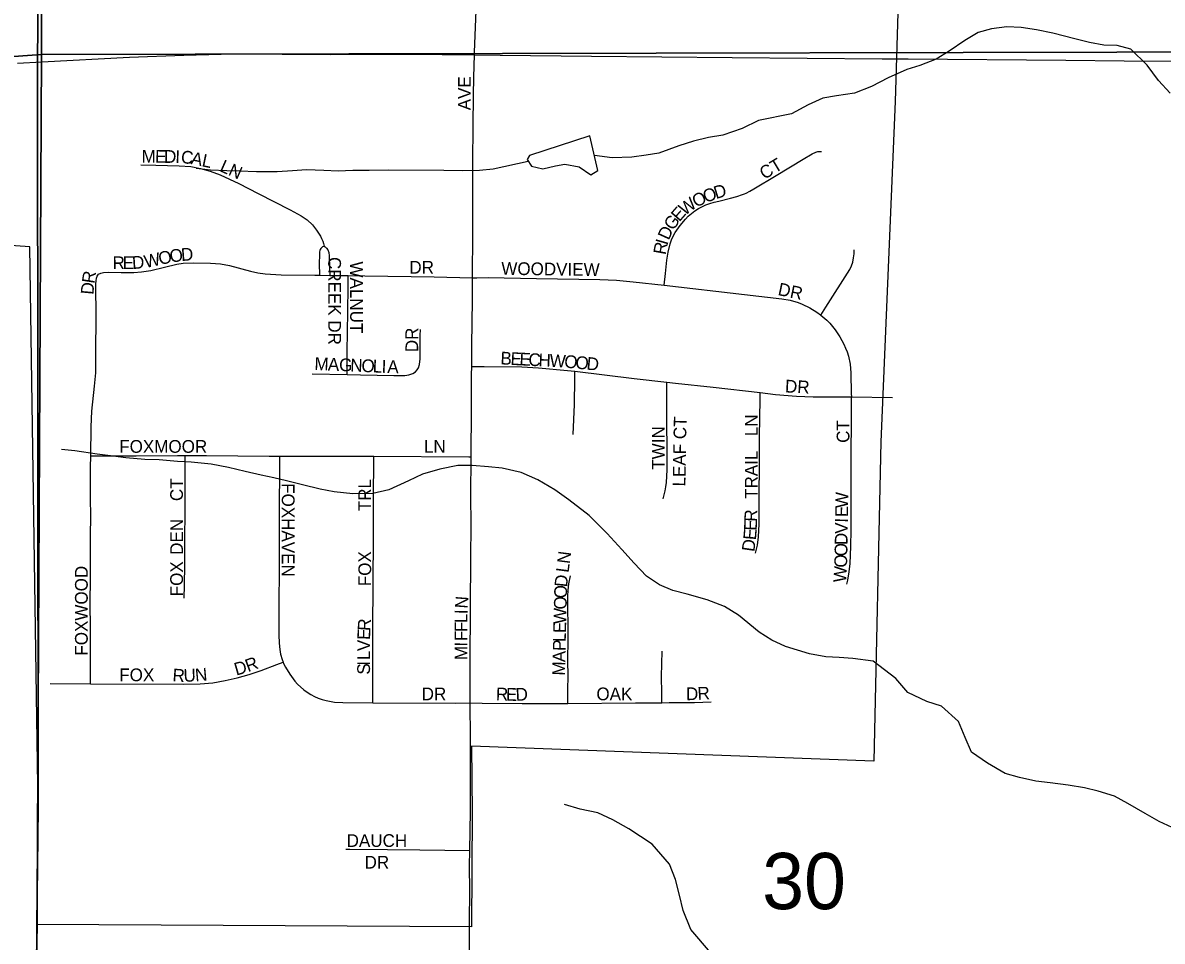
# Model space of a CAD drawing. Extents: x 1874609 to 2204689, y 815661 to 1281160.
# Drawn here: x 2012804 to 2017280, y 1032413 to 1036022 of the extents above; entities that cross this region are included whole.
import ezdxf

# ---------------------------------------------------------------- set-up
doc = ezdxf.new("R2010")
doc.units = 0
for name, color, linetype in [('GM_X_City_Street', 7, 'Continuous'), ('GM_X_City_Street_Text', 7, 'Continuous'), ('GM_X_Corporation', 7, 'Continuous'), ('GM_X_County_Road', 7, 'Continuous'), ('GM_X_Minor_Lake', 7, 'Continuous'), ('GM_X_Minor_River', 7, 'Continuous'), ('GM_X_Section', 7, 'Continuous'), ('GM_X_Section_Text', 7, 'Continuous'), ('GM_X_Township', 7, 'Continuous'), ('GM_X_US_Route', 7, 'Continuous')]:
    doc.layers.add(name, color=color, linetype=linetype)

msp = doc.modelspace()

# ---------------------------------------------------------------- linework, layer by layer
at = {"layer": 'GM_X_City_Street'}
for points in [[(2014577.9, 1035896.4), (2014578.2, 1035907), (2014583.8, 1036037.9), (2014588.7, 1036169.1), (2014589.8, 1036188.3)], [(2014570.7, 1035019.9), (2014571.3, 1035194.9), (2014572, 1035322.2), (2014572.3, 1035391.3), (2014571.2, 1035473), (2014572.9, 1035617.5), (2014574.3, 1035736.4), (2014575.2, 1035808.6), (2014577.9, 1035896.4)], [(2015322.7, 1034990.6), (2015328, 1035036.6), (2015334, 1035088.8), (2015339.3, 1035121.2), (2015347.1, 1035153), (2015352.5, 1035168.5), (2015359.2, 1035183.6), (2015367.1, 1035197.9), (2015385.6, 1035225), (2015406.6, 1035250.3), (2015418.2, 1035261.9), (2015430.6, 1035272.7), (2015443.7, 1035282.6), (2015457.6, 1035291.6), (2015471.9, 1035299.4), (2015486.6, 1035306), (2015502.9, 1035311.9), (2015519.8, 1035317.1), (2015538.1, 1035321), (2015583.6, 1035332.7), (2015608.4, 1035339.9), (2015630.4, 1035346.7), (2015638.4, 1035349.6), (2015645.9, 1035352.8), (2015659.5, 1035359.7), (2015675.1, 1035368.9), (2015762.7, 1035421.5), (2015869.9, 1035486), (2015904.5, 1035506.8), (2015918.7, 1035513.4), (2015926.9, 1035515.7), (2015930.9, 1035516.5), (2015941.8, 1035515.7)], [(2013267.7, 1035463.7), (2013326.8, 1035462.6), (2013418.4, 1035460.4), (2013463.8, 1035456.9), (2013502, 1035450), (2013539.4, 1035439.5), (2013578.8, 1035424.4), (2013652.9, 1035390), (2013728.8, 1035351.3), (2013854.7, 1035287.5), (2013897.4, 1035264), (2013920.9, 1035247.2), (2013942, 1035227.6), (2013957.9, 1035207.7), (2013972.8, 1035182.9), (2013977.4, 1035174.2), (2013981.9, 1035163.8), (2013985.2, 1035154.4), (2013987.1, 1035144)], [(2013987.1, 1035144), (2013981.8, 1035141), (2013977.6, 1035138.2), (2013974, 1035134.7), (2013971.8, 1035131.1), (2013970.7, 1035126.9), (2013969.8, 1035121.6), (2013969, 1035111.3), (2013968.7, 1035074.5), (2013968.9, 1035032.1), (2013968.9, 1035030.2)], [(2013987.1, 1035144), (2013992, 1035141.2), (2013997.5, 1035137), (2014002.6, 1035130.3), (2014005.7, 1035119.4), (2014007.6, 1035105.9), (2014009, 1035058.3), (2014009.6, 1035031.8), (2014009.6, 1035029.6)], [(2015938.7, 1034873.6), (2015958.6, 1034905), (2016052.2, 1035052.8), (2016059.3, 1035067.6), (2016064.5, 1035081.9), (2016067.5, 1035097.9), (2016069.3, 1035113.7), (2016070, 1035129.7)], [(2013101.8, 1035033.7), (2013110.5, 1035038.6), (2013121.3, 1035041.1), (2013139, 1035042), (2013190, 1035040.8), (2013240.6, 1035040.7), (2013270.4, 1035043.1), (2013306.3, 1035049.1), (2013361, 1035061.9), (2013408.5, 1035073.3), (2013434, 1035077), (2013472.9, 1035078.6), (2013541.5, 1035077.1), (2013580.5, 1035074.2), (2013615.5, 1035068.3), (2013697.7, 1035046), (2013726.9, 1035039.6), (2013756.5, 1035035.3), (2013819.1, 1035032.1), (2013950.6, 1035030.4), (2013968.9, 1035030.2)], [(2013070.5, 1034320.8), (2013071.8, 1034434.3), (2013075, 1034496.3), (2013085.7, 1034594.1), (2013089.2, 1034633.5), (2013090.3, 1034646.7), (2013090.4, 1034666.5), (2013090.7, 1034728.8), (2013092.6, 1034863.5), (2013091.3, 1034996.2), (2013091.6, 1035008), (2013093.2, 1035018.2), (2013096.6, 1035026.8), (2013101.8, 1035033.7)], [(2013968.9, 1035030.2), (2014009.6, 1035029.6)], [(2014009.6, 1035029.6), (2014082.2, 1035028.5)], [(2014078.1, 1034639.7), (2014078.1, 1034647.4), (2014078.3, 1034729.4), (2014081, 1034886.6), (2014081.9, 1034985.2), (2014082.2, 1035028.5)], [(2014082.2, 1035028.5), (2014147.5, 1035027.6), (2014419.9, 1035023.3), (2014570.7, 1035019.9)], [(2014567.2, 1034670.9), (2014568.2, 1034753.3), (2014570.1, 1034933.3), (2014570.6, 1035015.1), (2014570.7, 1035019.9)], [(2014570.7, 1035019.9), (2014587.9, 1035020.1), (2014631.4, 1035020.6), (2014822.4, 1035017.4), (2015070.1, 1035013.1), (2015135.6, 1035010.5), (2015200.9, 1035004.6), (2015322.7, 1034990.6)], [(2015322.7, 1034990.6), (2015639.2, 1034954.2), (2015785.6, 1034937.6), (2015818.1, 1034931.8), (2015850.1, 1034922.5), (2015865.6, 1034916.5), (2015895.3, 1034901.6), (2015923.6, 1034884.5), (2015937.2, 1034874.9), (2015938.7, 1034873.6)], [(2015938.7, 1034873.6), (2015962.4, 1034853.3), (2015974.1, 1034841.4), (2015995.2, 1034815.8), (2016013.9, 1034788.4), (2016029.4, 1034759.1), (2016036.2, 1034744), (2016042.2, 1034728.4), (2016047, 1034712.4), (2016053.5, 1034679.9), (2016057, 1034647), (2016058.4, 1034563.7), (2016058.6, 1034551.6)], [(2014078.1, 1034639.7), (2014130.4, 1034638.6), (2014261.4, 1034636.1), (2014304.1, 1034635.8), (2014320.4, 1034638.1), (2014335.9, 1034643.4), (2014346.6, 1034650.7), (2014352.9, 1034657.9), (2014357.7, 1034666.3), (2014361.8, 1034678.7), (2014364.2, 1034701.6), (2014365.1, 1034793.4), (2014366, 1034816.3)], [(2014564.7, 1034317), (2014564.8, 1034327.9), (2014566.3, 1034491.5), (2014566.8, 1034638.8), (2014567.2, 1034670.9)], [(2014567.2, 1034670.9), (2014587.8, 1034671.1), (2014615.7, 1034671.4), (2014763.7, 1034669.5), (2014829.3, 1034666.3), (2014944, 1034655.9), (2014972.8, 1034652.5)], [(2014966.1, 1034403.9), (2014970.7, 1034522), (2014972.3, 1034623.4), (2014972.8, 1034652.5)], [(2014972.8, 1034652.5), (2015205.2, 1034624.5), (2015333.9, 1034610.1)], [(2013940.3, 1034642.4), (2014078.1, 1034639.7)], [(2015318.8, 1034151.2), (2015323.2, 1034166.5), (2015327.4, 1034183.3), (2015330.4, 1034199), (2015332.1, 1034216), (2015334.5, 1034265.6), (2015333.6, 1034531), (2015333.8, 1034580.8), (2015333.9, 1034610.1)], [(2015333.9, 1034610.1), (2015367.4, 1034606.4), (2015515.7, 1034589.9), (2015700.4, 1034568.8)], [(2015682.2, 1033937.3), (2015689.7, 1033969.4), (2015693.8, 1034002), (2015696.1, 1034051.3), (2015697.4, 1034396.8), (2015699.9, 1034541.3), (2015700.4, 1034568.8)], [(2015700.4, 1034568.8), (2015760.7, 1034561.9), (2015842.6, 1034554.4), (2015908.2, 1034551.8), (2016058.6, 1034551.6)], [(2016041.2, 1033815.7), (2016045.1, 1033832), (2016050.6, 1033864.8), (2016053.7, 1033897.8), (2016056.8, 1033963.7), (2016057.4, 1034029.8), (2016057.3, 1034177.9), (2016057.7, 1034243.7), (2016057.5, 1034293.1), (2016058.3, 1034358.8), (2016059.1, 1034424.6), (2016058.6, 1034551.6)], [(2016058.6, 1034551.6), (2016220.6, 1034549.9)], [(2013070, 1033424.5), (2013069.8, 1033454.3), (2013069.5, 1033536.3), (2013069.6, 1033618.3), (2013069, 1033765.9), (2013070, 1033815.1), (2013069.4, 1033995.5), (2013070.4, 1034028.3), (2013070.5, 1034061.1), (2013070.4, 1034176), (2013070.4, 1034192.3), (2013070.1, 1034241.3), (2013070.4, 1034274.1), (2013070.5, 1034320.8)], [(2013070.5, 1034320.8), (2013150.4, 1034320.9), (2013249.4, 1034321), (2013411.3, 1034321.1), (2013441.5, 1034321.1)], [(2013438.3, 1033761.4), (2013439.4, 1033811.9), (2013440.4, 1033892), (2013441.2, 1034201.2), (2013441.4, 1034284.9), (2013441.5, 1034321.1)], [(2013441.5, 1034321.1), (2013526, 1034321.3), (2013771.6, 1034319.4), (2013812, 1034319.4)], [(2013812, 1034319.4), (2013811.7, 1034273.1), (2013810.8, 1034109.1), (2013810.8, 1033961.4), (2013810.8, 1033846.6), (2013809.5, 1033764.6), (2013810.1, 1033666.1), (2013809.3, 1033616.9), (2013810.4, 1033584.2), (2013813.5, 1033558.8), (2013816.8, 1033541.2), (2013822.7, 1033519.8), (2013826.4, 1033510.2)], [(2013812, 1034319.4), (2014132.2, 1034318.7), (2014182.7, 1034318.5)], [(2014179.1, 1033350.1), (2014179.1, 1033388.7), (2014179.1, 1033620.2), (2014180.3, 1033835.1), (2014181.2, 1033983.4), (2014181.9, 1034181.3), (2014182.5, 1034279.7), (2014182.7, 1034318.5)], [(2014182.7, 1034318.5), (2014555.7, 1034317), (2014564.7, 1034317)], [(2014561, 1033349.5), (2014561.4, 1033509.8), (2014561.9, 1033722.5), (2014563.2, 1033918.8), (2014564.5, 1034049.7), (2014564.2, 1034164.3), (2014564.7, 1034317)], [(2014945, 1033347.7), (2014945.1, 1033379.6), (2014944.9, 1033395.8), (2014945.6, 1033460.6), (2014944.9, 1033509.2), (2014946.1, 1033606.4), (2014945.1, 1033768.5), (2014946.3, 1033792.5), (2014949.4, 1033816.9), (2014955.1, 1033848.8)], [(2015314.5, 1033350.4), (2015314, 1033387.4), (2015313.1, 1033453.5), (2015315.4, 1033552.5)], [(2013070, 1033424.5), (2013435.8, 1033422.6), (2013501.2, 1033424.5), (2013550.1, 1033429), (2013598.5, 1033436.9), (2013646.5, 1033447.6), (2013693.7, 1033460.9), (2013740.4, 1033476.4), (2013801.3, 1033500.3), (2013826.4, 1033510.2)], [(2013826.4, 1033510.2), (2013828.6, 1033504.5), (2013836.2, 1033490), (2013853.3, 1033461.9), (2013872.4, 1033435.3), (2013883.4, 1033423.1), (2013907.6, 1033401), (2013920.7, 1033391.2), (2013934.7, 1033382.5), (2013949.2, 1033374.8), (2013964.1, 1033368.1), (2013979.6, 1033362.5), (2013995.4, 1033358.3), (2014027.8, 1033353), (2014060.5, 1033350.5), (2014179.1, 1033350.1)], [(2012911.9, 1033425.3), (2013070, 1033424.5)], [(2014179.1, 1033350.1), (2014503.5, 1033349), (2014561, 1033349.5)], [(2014561, 1033349.5), (2014608.7, 1033349), (2014765.3, 1033347.8), (2014945, 1033347.7)], [(2014562.1, 1033141), (2014561.9, 1033215.4), (2014561, 1033346.3), (2014561, 1033349.5)], [(2014945, 1033347.7), (2015211.2, 1033349.8), (2015314.5, 1033350.4)], [(2015314.5, 1033350.4), (2015343.3, 1033350.6), (2015442.5, 1033350.7), (2015508.5, 1033353.2)], [(2014072.6, 1032774.6), (2014089, 1032774.6), (2014236.3, 1032773.6), (2014364, 1032771.9), (2014560, 1032769.4)]]:
    msp.add_lwpolyline(points, dxfattribs=at)
at = {"layer": 'GM_X_Corporation'}
msp.add_lwpolyline([(2016313.6, 1038462.7), (2016230.7, 1035712.7), (2016174.1, 1034375.8), (2016146.3, 1033121.1), (2014566.1, 1033179.2), (2014568.9, 1032918.7), (2014566.6, 1032469), (2012859.2, 1032479.4), (2012864.4, 1032937.1), (2012832.1, 1035141.6), (2011330.1, 1035246.7), (2011330.1, 1035204.7), (2010187, 1035184.8)], dxfattribs=at)
at = {"layer": 'GM_X_County_Road'}
for points in [[(2014560, 1032769.4), (2014562.3, 1032923.7), (2014563, 1033055.3), (2014562.1, 1033141)], [(2014559.2, 1032489.9), (2014559.9, 1032611), (2014559.2, 1032709.9), (2014560, 1032769.4)], [(2014552.2, 1031609.3), (2014552.5, 1031706), (2014553.6, 1031804.7), (2014555.7, 1031985.7), (2014557.6, 1032216.1), (2014559.2, 1032489.9)]]:
    msp.add_lwpolyline(points, dxfattribs=at)
at = {"layer": 'GM_X_Minor_Lake'}
for points in [[(2015031.6, 1035578.4), (2014794.6, 1035501), (2014784.6, 1035484.9), (2014802.6, 1035458.8), (2014846.6, 1035448.6), (2014896.8, 1035460.5), (2014933, 1035466.4), (2014989.1, 1035456.2), (2015035.1, 1035423.9), (2015063.3, 1035441.8)], [(2015063.3, 1035441.8), (2015031.6, 1035578.4)]]:
    msp.add_lwpolyline(points, dxfattribs=at)
at = {"layer": 'GM_X_Minor_River'}
for points in [[(2017310.6, 1035745), (2017264.7, 1035795.4), (2017220.7, 1035855.7), (2017156.7, 1035918.1), (2017102.6, 1035932.4), (2017050.4, 1035934.6), (2016994.3, 1035944.8), (2016936.2, 1035959), (2016850, 1035981.4), (2016785.8, 1035993.7), (2016725.7, 1036003.9), (2016669.5, 1036006.1), (2016609.3, 1035998.3), (2016557.1, 1035984.4), (2016504.9, 1035952.5), (2016442.6, 1035910.6), (2016392.4, 1035878.7), (2016328.1, 1035854.8), (2016275.9, 1035838.9), (2016203.6, 1035805.1), (2016137.3, 1035771.2), (2016071, 1035745.3), (2016000.8, 1035735.6), (2015946.6, 1035725.7), (2015888.4, 1035699.8), (2015824.1, 1035663.9), (2015693.6, 1035638.3), (2015629.4, 1035606.4), (2015553.1, 1035580.6), (2015496.9, 1035570.8), (2015438.7, 1035556.9), (2015380.5, 1035539.1), (2015302.1, 1035509.2), (2015252, 1035501.4), (2015195.8, 1035493.6), (2015119.6, 1035491.8)], [(2015119.6, 1035491.8), (2015049.6, 1035500.6)], [(2014788.5, 1035477), (2014652.1, 1035447.3), (2014597.9, 1035441.5), (2014529.7, 1035439.7), (2014457.5, 1035441.9), (2014240.9, 1035442.7), (2014164.7, 1035441), (2014100.5, 1035441.2), (2014042.3, 1035439.4), (2013986.1, 1035441.6), (2013918, 1035443.8), (2013863.8, 1035440), (2013803.6, 1035436.2), (2013721.4, 1035436.5), (2013655.2, 1035438.7), (2013605, 1035440.9), (2013540.9, 1035443.1), (2013484.7, 1035449.3)], [(2013740, 1034244.6), (2013677.9, 1034258.8), (2013611.7, 1034275.1), (2013543.6, 1034287.4), (2013465.4, 1034295.7), (2013411.2, 1034297.9), (2013339, 1034304.1), (2013282.9, 1034306.3), (2013208.7, 1034312.6), (2013158.6, 1034318.8), (2013096.4, 1034327.1), (2013008.2, 1034339.4), (2012956.1, 1034345.6)], [(2017352.5, 1032843.6), (2017268.4, 1032884), (2017212.3, 1032914.3), (2017144.2, 1032954.6), (2017092.1, 1032982.9), (2017028, 1033003.2), (2016973.9, 1033015.4), (2016909.7, 1033025.7), (2016839.6, 1033035.9), (2016783.4, 1033042.2), (2016719.3, 1033056.4), (2016663.2, 1033072.7), (2016593.1, 1033113), (2016531, 1033155.4), (2016505.1, 1033213.7), (2016479.2, 1033276), (2016413.2, 1033336.4), (2016355.1, 1033354.7), (2016281, 1033391), (2016233, 1033445.4), (2016144.9, 1033513.9), (2016064.7, 1033524.2), (2016010.6, 1033528.4), (2015958.4, 1033530.6), (2015894.3, 1033542.8), (2015800.1, 1033571.3), (2015746, 1033595.5), (2015695.9, 1033627.8), (2015615.9, 1033694.3), (2015559.8, 1033728.6), (2015491.7, 1033754.9), (2015413.5, 1033777.3), (2015357.4, 1033791.5), (2015305.3, 1033813.8), (2015253.3, 1033848), (2015205.3, 1033898.4), (2015157.3, 1033952.7), (2015099.3, 1034015.1), (2015029.3, 1034085.6), (2014949.3, 1034148.1), (2014893.2, 1034186.4), (2014827.1, 1034226.7), (2014761, 1034255.1), (2014686.8, 1034271.4), (2014632.7, 1034277.6), (2014568.5, 1034281.8), (2014512.4, 1034282), (2014442.1, 1034268.2), (2014373.9, 1034248.4), (2014319.6, 1034222.5), (2014241.3, 1034186.6), (2014179.1, 1034172.8), (2014100.9, 1034171.1), (2014026.7, 1034179.4), (2013972.5, 1034189.6), (2013902.4, 1034205.9), (2013840.3, 1034222.2), (2013790.1, 1034234.3), (2013740, 1034244.6)], [(2015505.8, 1032368.4), (2015427.8, 1032459), (2015398, 1032533.3), (2015384.1, 1032593.6), (2015368.2, 1032655.8), (2015344.3, 1032716.1), (2015276.3, 1032794.6), (2015184.2, 1032855.1), (2015122.2, 1032889.4), (2015062.1, 1032917.7), (2014993.9, 1032932), (2014931.8, 1032950.3)]]:
    msp.add_lwpolyline(points, dxfattribs=at)
at = {"layer": 'GM_X_Section'}
for points in [[(2007599.8, 1041247.3), (2012892.7, 1041156.5), (2012877.9, 1035897.7), (2011531.4, 1035800.8), (2010681, 1035777), (2010086.6, 1035805.8), (2009320.1, 1035878.2), (2007577.2, 1035888.5)], [(2012892.7, 1041156.5), (2018988, 1041097.3), (2018912.9, 1035910.5), (2012877.9, 1035897.7)], [(2012877.9, 1035897.7), (2018912.9, 1035910.5), (2018892.4, 1030469.7), (2012849.2, 1030523)], [(2012877.9, 1035897.7), (2012849.2, 1030523), (2007548.5, 1030565.7), (2007577.2, 1035888.5), (2009320.1, 1035878.2), (2010086.6, 1035805.8), (2010681, 1035777), (2011531.4, 1035800.8)]]:
    msp.add_lwpolyline(points, close=True, dxfattribs=at)
at = {"layer": 'GM_X_Township'}
for points in [[(2012924.9, 1056002.2), (2012935.3, 1053679.3), (2012914.5, 1051827.7), (2012910.2, 1048822.6), (2012903.7, 1044302.1), (2012899.1, 1041173.4), (2012896.1, 1039044.8), (2012861.2, 1035880.2), (2012864.4, 1032937.1), (2012859.2, 1032479.4), (2012845.9, 1030538.4), (2012837.6, 1027645.9), (2012830.6, 1025241.9), (2010175.8, 1025275.6)], [(2037504.4, 1025002.2), (2030477.9, 1025070.5), (2023338.3, 1025139.8), (2019554.9, 1025176.6), (2018880.2, 1025183.1), (2014559, 1025225.1), (2013359, 1025236.7), (2012830.6, 1025241.9), (2012837.6, 1027645.9), (2012845.9, 1030538.4), (2012859.2, 1032479.4), (2012864.4, 1032937.1), (2012861.2, 1035880.2), (2012896.1, 1039044.8), (2012899.1, 1041173.4), (2012903.7, 1044302.1), (2012910.2, 1048822.6), (2012914.5, 1051827.7), (2012935.3, 1053679.3), (2012924.9, 1056002.2)]]:
    msp.add_lwpolyline(points, dxfattribs=at)
at = {"layer": 'GM_X_US_Route'}
for points in [[(2016282.2, 1035880), (2016900.6, 1035874.8), (2017130.2, 1035872.5), (2017540.3, 1035870.1), (2017983.2, 1035873.9), (2018261.9, 1035882.6), (2018557, 1035894), (2018770, 1035901.3), (2018920.6, 1035907.3), (2018966.6, 1035909.1), (2019785.8, 1035940.8), (2020228.1, 1035957.1), (2020998.1, 1035987.3), (2021260.2, 1035997.3), (2021440.5, 1036004.6), (2021596.4, 1036009.9)], [(2012783.3, 1035862.8), (2012878.4, 1035868.1), (2013222.7, 1035887), (2013435.9, 1035895), (2013632.8, 1035900.1), (2014011.5, 1035898), (2014304.5, 1035898.8), (2014450.9, 1035897.6), (2014530.3, 1035896.8)], [(2014530.3, 1035896.8), (2014577.9, 1035896.4), (2014678.9, 1035895.4), (2015038.3, 1035890.5), (2015590.1, 1035885.8), (2015884.5, 1035882.6), (2016179, 1035880.5), (2016282.2, 1035880)]]:
    msp.add_lwpolyline(points, dxfattribs=at)

# ---------------------------------------------------------------- texts
at = {"layer": 'GM_X_City_Street_Text'}
for s, rotation, p in [('AVE', 90, (2014563.8, 1035678.1)), ('M', 359.8543, (2013270.7, 1035471.9)), ('E', 359.8361, (2013323.5, 1035471.8)), ('D', 359.8462, (2013358.7, 1035471.7)), ('I', 358.6007, (2013402.4, 1035471.6)), ('C', 354.1613, (2013423.4, 1035471.1)), ('A', 348.3128, (2013461.5, 1035467.3)), ('L', 348.3097, (2013504.6, 1035458.4)), ('LN', 336.0262, (2013573.8, 1035440.3)), ('CT', 30.9723, (2015716.7, 1035404.6)), ('O', 20.7786, (2015486.6, 1035313.5)), ('D', 17.1975, (2015526.9, 1035328.9)), ('W', 36.685, (2015404.1, 1035262.3)), ('O', 25.2942, (2015447.8, 1035295.2)), ('E', 48.8655, (2015383, 1035237.7)), ('G', 54.0481, (2015357.9, 1035203)), ('D', 65.84, (2015341.3, 1035165.2)), ('D', 4.0467, (2013427, 1035085.7)), ('R', 79.7951, (2015329.1, 1035108.2)), ('I', 73.9706, (2015335.9, 1035145.8)), ('R', 0.17, (2013156.4, 1035053.9)), ('E', 0.1639, (2013196, 1035054.1)), ('D', 3.546, (2013234.4, 1035054.3)), ('W', 12.0776, (2013286.4, 1035058.1)), ('O', 12.1637, (2013342.4, 1035070.1)), ('O', 8.6431, (2013384.6, 1035079.2)), ('CREEK DR', 270, (2014003.8, 1035101.7)), ('WALNUT', 270, (2014089.8, 1035084.1)), ('DR', 0, (2014322.4, 1035036.3)), ('WOODVIEW', 359.2752, (2014683.3, 1035031.9)), ('R', 81.2483, (2013084.7, 1034995.3)), ('D', 84.9441, (2013081, 1034952.3)), ('DR', 348.1004, (2015767.3, 1034952.6)), ('DR', 90, (2014357, 1034727.7)), ('M', 357.6133, (2013948.8, 1034657.9)), ('A', 357.6168, (2014001.5, 1034655.7)), ('G', 357.6168, (2014045.5, 1034653.9)), ('N', 357.5949, (2014089.4, 1034652.1)), ('O', 357.6059, (2014133.4, 1034650.2)), ('L', 357.6042, (2014177.4, 1034648.4)), ('I', 357.5959, (2014212.5, 1034646.9)), ('A', 358.4615, (2014235.3, 1034646)), ('B', 357.1327, (2014679.2, 1034679.9)), ('E', 357.1021, (2014718.8, 1034677.9)), ('E', 357.112, (2014753.9, 1034676.2)), ('C', 357.1061, (2014789.1, 1034674.4)), ('H', 357.1216, (2014828.6, 1034672.4)), ('W', 357.0561, (2014872.5, 1034670.2)), ('O', 355.318, (2014929.3, 1034667.3)), ('O', 354.3307, (2014972.9, 1034663.7)), ('D', 354.3068, (2015016.7, 1034659.4)), ('DR', 356.9884, (2015796.9, 1034569.9)), ('LEAF CT', 88.9724, (2015406.6, 1034199.5)), ('LN', 90, (2015690.3, 1034397.7)), ('TWIN', 90, (2015325, 1034265.7)), ('CT', 90, (2016050.9, 1034371.3)), ('FOXMOOR', 0, (2013182.8, 1034332.3)), ('LN', 0, (2014379.6, 1034332.3)), ('TRAIL', 90, (2015690.3, 1034151.3)), ('CT', 90, (2013433, 1034142.5)), ('FOXHAVEN', 270, (2013821.4, 1034212.9)), ('TRL', 90, (2014172.2, 1034102.9)), ('W', 89.1134, (2016045.6, 1034114.5)), ('E', 89.0984, (2016045, 1034079.3)), ('DEN', 90, (2013433, 1033931.3)), ('E', 87.8177, (2015686.7, 1034025.5)), ('R', 87.9378, (2015688, 1034060.8)), ('I', 89.1315, (2016044.7, 1034057.3)), ('E', 85.246, (2015683.6, 1033988)), ('V', 89.1038, (2016044, 1034013.3)), ('D', 82.0832, (2015677.2, 1033941.5)), ('O', 89.0919, (2016042.6, 1033925.3)), ('D', 89.1144, (2016043.3, 1033969.3)), ('FOX', 90, (2014172.2, 1033808.1)), ('N', 82.6364, (2014952.1, 1033894.3)), ('O', 88.135, (2016041.1, 1033880.4)), ('FOXWOOD', 90, (2013058.9, 1033535.3)), ('FOX', 90, (2013433, 1033768.5)), ('L', 82.6581, (2014947.6, 1033859.4)), ('W', 86.6859, (2016037.8, 1033821.9)), ('D', 84.8352, (2014942, 1033803)), ('O', 88.4258, (2014940.9, 1033759.9)), ('N', 85.7119, (2014551.1, 1033719.1)), ('O', 88.5794, (2014939.8, 1033715.9)), ('I', 88.863, (2014550.7, 1033697.9)), ('W', 88.5876, (2014938.4, 1033658.7)), ('R', 86.257, (2014168.8, 1033631.3)), ('F', 89.9727, (2014550.6, 1033627.7)), ('L', 89.9453, (2014550.6, 1033662.9)), ('E', 88.5795, (2014937.5, 1033623.5)), ('E', 88.3603, (2014167.9, 1033596.6)), ('F', 89.9689, (2014550.6, 1033592.5)), ('L', 88.5883, (2014936.6, 1033588.3)), ('V', 89.9587, (2014167.8, 1033552.9)), ('I', 89.9563, (2014550.6, 1033570.5)), ('P', 88.5795, (2014935.8, 1033553.1)), ('R', 20.3438, (2013688.5, 1033469.9)), ('L', 89.9453, (2014167.8, 1033517.7)), ('M', 89.9636, (2014550.6, 1033517.7)), ('A', 88.5853, (2014934.7, 1033509.1)), ('FOX', 0, (2013182.8, 1033434.8)), ('R', 356.0389, (2013390.7, 1033434.7)), ('U', 2.4769, (2013436.2, 1033431.9)), ('N', 4.9822, (2013482.5, 1033433.9)), ('D', 16.1255, (2013642.5, 1033456.5)), ('S', 89.9727, (2014167.8, 1033460.5)), ('I', 89.9563, (2014167.8, 1033495.7)), ('M', 88.5793, (2014933.4, 1033456.4)), ('DR', 0, (2014370.8, 1033359.9)), ('R', 358.0811, (2014661.7, 1033359.9)), ('E', 358.0599, (2014701.2, 1033358.6)), ('D', 2.6705, (2014740.7, 1033357.4)), ('OAK', 0, (2015057.1, 1033359.9)), ('D', 1.3332, (2015409.5, 1033359.9)), ('R', 3.7058, (2015455.7, 1033361)), ('DAUCH', 0, (2014076, 1032783.6)), ('DR', 0, (2014146.4, 1032698.5))]:
    msp.add_text(s, height=50, rotation=rotation, dxfattribs=at).set_placement(p)
at = {"layer": 'GM_X_Section_Text'}
msp.add_text('30', height=221, rotation=0, dxfattribs=at).set_placement((2015708.4, 1032539))

doc.saveas('drawing.dxf')
